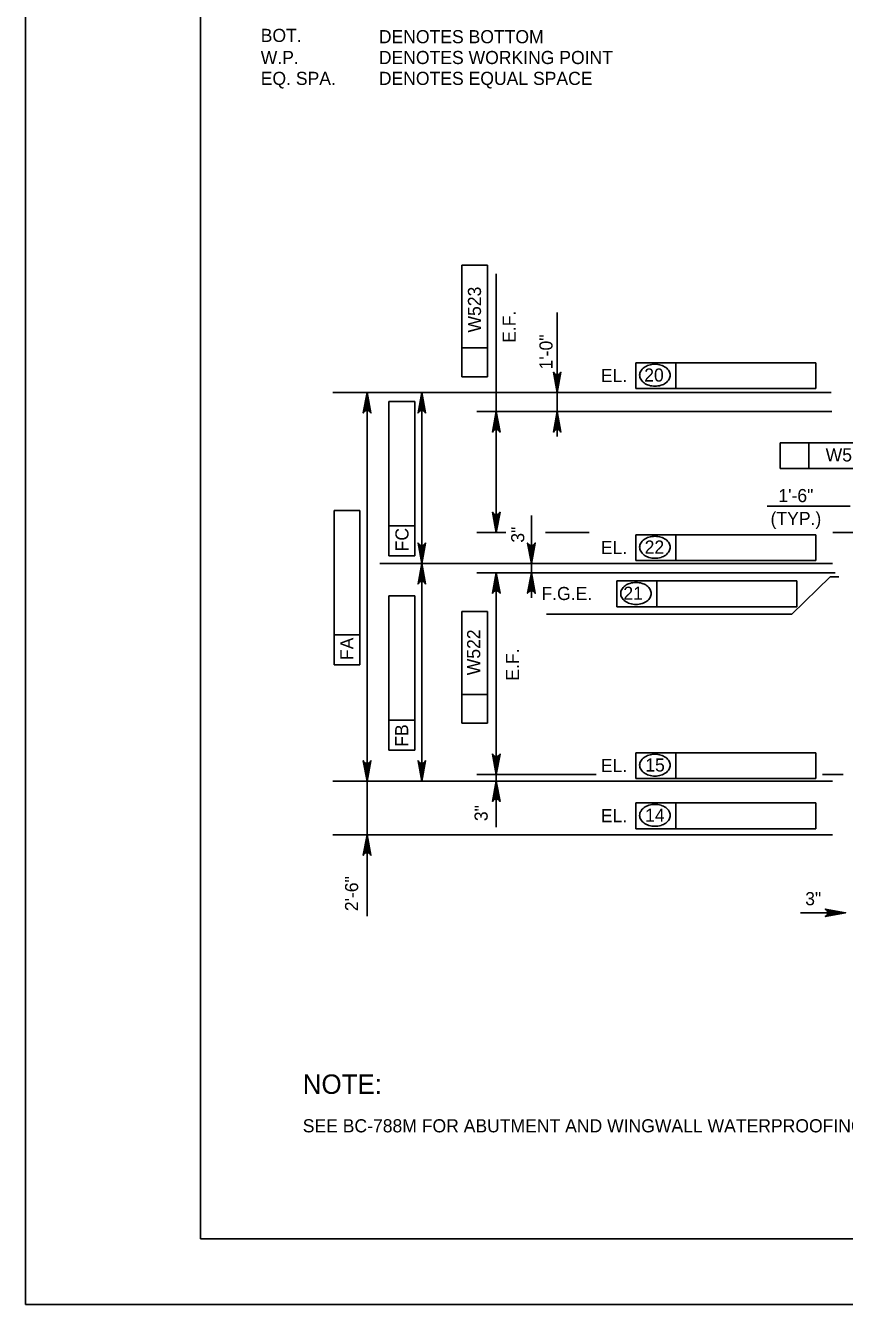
# Model space of a CAD drawing. Extents: x 638340 to 640242, y 295465 to 298435.
# Drawn here: x 638435.5 to 638622.6, y 295465.5 to 295757.7 of the extents above; entities that cross this region are included whole.
import ezdxf

# ---------------------------------------------------------------- set-up
doc = ezdxf.new("R2010")
doc.units = 0
for name, color, linetype in [('2', 7, 'Continuous'), ('4', 7, 'Continuous'), ('Level 3', 7, 'Continuous'), ('Level 4', 7, 'Continuous'), ('PLT-BNDY', 7, 'Continuous')]:
    doc.layers.add(name, color=color, linetype=linetype)

msp = doc.modelspace()

# ---------------------------------------------------------------- linework, layer by layer
at = {"layer": '2'}
for p, q in [((638475.46, 295480.46), (638475.46, 296044.46)), ((639261.46, 295480.46), (638475.46, 295480.46))]:
    msp.add_line(p, q, dxfattribs=at)
at = {"layer": 'Level 3'}
for p, q in [((638623.88, 295647.81), (638604.91, 295647.81)), ((638621.29, 295631.68), (638619.34, 295631.68))]:
    msp.add_line(p, q, dxfattribs=at)
at = {"layer": 'Level 4'}
for p, q in [((638535.12, 295677.43), (638535.12, 295702.92)), ((638535.12, 295702.92), (638541.01, 295702.92)), ((638541.01, 295702.92), (638541.01, 295677.43)), ((638542.99, 295644.76), (638542.99, 295700.9)), ((638556.93, 295663.77), (638556.93, 295692.07)), ((638541.01, 295684.01), (638535.12, 295684.01)), ((638574.91, 295680.61), (638616.04, 295680.61)), ((638574.91, 295674.71), (638574.91, 295680.61)), ((638584.06, 295674.71), (638584.06, 295680.61)), ((638616.04, 295680.61), (638616.04, 295674.71)), ((638541.01, 295677.43), (638535.12, 295677.43)), ((638619.56, 295673.8), (638505.67, 295673.8)), ((638521.01, 295673.8), (638509.06, 295673.8)), ((638538.38, 295673.8), (638521.59, 295673.8)), ((638585.32, 295673.8), (638549.56, 295673.8)), ((638616.04, 295674.71), (638574.91, 295674.71)), ((638513.48, 295587.97), (638513.48, 295670.86)), ((638518.49, 295636.5), (638518.49, 295671.73)), ((638518.49, 295671.73), (638524.38, 295671.73)), ((638524.38, 295671.73), (638524.38, 295636.5)), ((638526.01, 295637.7), (638526.01, 295670.86)), ((638619.67, 295669.45), (638538.57, 295669.45)), ((638607.86, 295662.32), (638633.35, 295662.32)), ((638607.86, 295656.43), (638607.86, 295662.32)), ((638614.44, 295656.43), (638614.44, 295662.32)), ((638633.35, 295656.43), (638607.86, 295656.43)), ((638505.97, 295611.63), (638505.97, 295646.87)), ((638505.97, 295646.87), (638511.86, 295646.87)), ((638511.86, 295646.87), (638511.86, 295611.63)), ((638524.38, 295643.33), (638518.49, 295643.33)), ((638551.05, 295626.93), (638551.05, 295645.71)), ((638545.2, 295641.81), (638538.57, 295641.81)), ((638564.23, 295641.81), (638554.23, 295641.81)), ((638574.91, 295641.3), (638616.04, 295641.3)), ((638574.91, 295635.4), (638574.91, 295641.3)), ((638584.06, 295635.4), (638584.06, 295641.3)), ((638616.04, 295641.3), (638616.04, 295635.4)), ((638635.93, 295641.81), (638619.94, 295641.81)), ((638619.84, 295634.76), (638516.41, 295634.76)), ((638524.38, 295636.5), (638518.49, 295636.5)), ((638591.72, 295634.76), (638521.59, 295634.76)), ((638585.32, 295634.76), (638521.59, 295634.76)), ((638616.04, 295635.4), (638574.91, 295635.4)), ((638526.01, 295587.97), (638526.01, 295631.81)), ((638620.44, 295632.61), (638538.57, 295632.61)), ((638619.34, 295631.68), (638610.52, 295623.18)), ((638542.99, 295585.02), (638542.99, 295629.66)), ((638570.57, 295630.75), (638611.7, 295630.75)), ((638570.57, 295624.85), (638570.57, 295630.75)), ((638579.72, 295624.85), (638579.72, 295630.75)), ((638611.7, 295630.75), (638611.7, 295624.85)), ((638518.49, 295592.11), (638518.49, 295627.34)), ((638518.49, 295627.34), (638524.38, 295627.34)), ((638524.38, 295627.34), (638524.38, 295592.11)), ((638535.12, 295598.26), (638535.12, 295623.75)), ((638535.12, 295623.75), (638541.01, 295623.75)), ((638541.01, 295623.75), (638541.01, 295598.26)), ((638610.52, 295623.18), (638554.49, 295623.18)), ((638611.7, 295624.85), (638570.57, 295624.85)), ((638511.86, 295618.47), (638505.97, 295618.47)), ((638511.86, 295611.63), (638505.97, 295611.63)), ((638541.01, 295604.84), (638535.12, 295604.84)), ((638524.38, 295598.94), (638518.49, 295598.94)), ((638541.01, 295598.26), (638535.12, 295598.26)), ((638524.38, 295592.11), (638518.49, 295592.11)), ((638574.91, 295591.5), (638616.04, 295591.5)), ((638574.91, 295585.61), (638574.91, 295591.5)), ((638584.06, 295585.61), (638584.06, 295591.5)), ((638616.04, 295591.5), (638616.04, 295585.61)), ((638619.84, 295585.02), (638505.67, 295585.02)), ((638521.01, 295585.02), (638509.06, 295585.02)), ((638513.48, 295585.02), (638513.48, 295572.74)), ((638591.72, 295585.02), (638521.59, 295585.02)), ((638525.41, 295585.02), (638585.15, 295585.02)), ((638565.84, 295586.56), (638538.57, 295586.56)), ((638616.04, 295585.61), (638574.91, 295585.61)), ((638622.31, 295586.56), (638617.55, 295586.56)), ((638542.99, 295574.47), (638542.99, 295582.07)), ((638574.91, 295580.04), (638616.04, 295580.04)), ((638574.91, 295574.15), (638574.91, 295580.04)), ((638584.06, 295574.15), (638584.06, 295580.04)), ((638616.04, 295580.04), (638616.04, 295574.15)), ((638616.04, 295574.15), (638574.91, 295574.15)), ((638546.45, 295572.74), (638505.67, 295572.74)), ((638512.89, 295572.74), (638517.9, 295572.74)), ((638619.84, 295572.74), (638546.45, 295572.74)), ((638513.48, 295569.8), (638513.48, 295554.16)), ((638616.93, 295554.93), (638612.56, 295554.93)), ((638619.88, 295554.93), (638616.93, 295554.93))]:
    msp.add_line(p, q, dxfattribs=at)
for points in [[(638556.93, 295673.8), (638556.06, 295678.46), (638556.31, 295678.1), (638556.62, 295677.91), (638556.93, 295677.86), (638557.24, 295677.91), (638557.55, 295678.1), (638557.8, 295678.46), (638556.93, 295673.8), (638557.55, 295678.1), (638557.24, 295677.91), (638556.93, 295673.8), (638556.93, 295677.86), (638556.62, 295677.91), (638556.93, 295673.8), (638556.31, 295678.1)], [(638513.48, 295673.8), (638514.36, 295669.15), (638514.11, 295669.51), (638513.8, 295669.69), (638513.48, 295669.75), (638513.17, 295669.69), (638512.86, 295669.51), (638512.61, 295669.15), (638513.48, 295673.8), (638512.86, 295669.51), (638513.17, 295669.69), (638513.48, 295673.8), (638513.48, 295669.75), (638513.8, 295669.69), (638513.48, 295673.8), (638514.11, 295669.51)], [(638526.01, 295673.8), (638526.88, 295669.15), (638526.63, 295669.51), (638526.32, 295669.69), (638526.01, 295669.75), (638525.7, 295669.69), (638525.38, 295669.51), (638525.14, 295669.15), (638526.01, 295673.8), (638525.38, 295669.51), (638525.7, 295669.69), (638526.01, 295673.8), (638526.01, 295669.75), (638526.32, 295669.69), (638526.01, 295673.8), (638526.63, 295669.51)], [(638542.99, 295669.45), (638543.87, 295664.79), (638543.62, 295665.15), (638543.31, 295665.34), (638542.99, 295665.39), (638542.68, 295665.34), (638542.37, 295665.15), (638542.12, 295664.79), (638542.99, 295669.45), (638542.37, 295665.15), (638542.68, 295665.34), (638542.99, 295669.45), (638542.99, 295665.39), (638543.31, 295665.34), (638542.99, 295669.45), (638543.62, 295665.15)], [(638556.93, 295669.45), (638557.8, 295664.79), (638557.55, 295665.15), (638557.24, 295665.34), (638556.93, 295665.39), (638556.62, 295665.34), (638556.31, 295665.15), (638556.06, 295664.79), (638556.93, 295669.45), (638556.31, 295665.15), (638556.62, 295665.34), (638556.93, 295669.45), (638556.93, 295665.39), (638557.24, 295665.34), (638556.93, 295669.45), (638557.55, 295665.15)], [(638542.99, 295641.81), (638542.12, 295646.47), (638542.37, 295646.11), (638542.68, 295645.92), (638542.99, 295645.87), (638543.31, 295645.92), (638543.62, 295646.11), (638543.87, 295646.47), (638542.99, 295641.81), (638543.62, 295646.11), (638543.31, 295645.92), (638542.99, 295641.81), (638542.99, 295645.87), (638542.68, 295645.92), (638542.99, 295641.81), (638542.37, 295646.11)], [(638526.01, 295634.76), (638525.14, 295639.41), (638525.38, 295639.05), (638525.7, 295638.86), (638526.01, 295638.81), (638526.32, 295638.86), (638526.63, 295639.05), (638526.88, 295639.41), (638526.01, 295634.76), (638526.63, 295639.05), (638526.32, 295638.86), (638526.01, 295634.76), (638526.01, 295638.81), (638525.7, 295638.86), (638526.01, 295634.76), (638525.38, 295639.05)], [(638551.05, 295634.76), (638550.18, 295639.41), (638550.43, 295639.05), (638550.74, 295638.86), (638551.05, 295638.81), (638551.36, 295638.86), (638551.68, 295639.05), (638551.92, 295639.41), (638551.05, 295634.76), (638551.68, 295639.05), (638551.36, 295638.86), (638551.05, 295634.76), (638551.05, 295638.81), (638550.74, 295638.86), (638551.05, 295634.76), (638550.43, 295639.05)], [(638526.01, 295634.76), (638526.88, 295630.1), (638526.63, 295630.46), (638526.32, 295630.65), (638526.01, 295630.7), (638525.7, 295630.65), (638525.38, 295630.46), (638525.14, 295630.1), (638526.01, 295634.76), (638525.38, 295630.46), (638525.7, 295630.65), (638526.01, 295634.76), (638526.01, 295630.7), (638526.32, 295630.65), (638526.01, 295634.76), (638526.63, 295630.46)], [(638542.99, 295632.61), (638543.87, 295627.95), (638543.62, 295628.31), (638543.31, 295628.5), (638542.99, 295628.55), (638542.68, 295628.5), (638542.37, 295628.31), (638542.12, 295627.95), (638542.99, 295632.61), (638542.37, 295628.31), (638542.68, 295628.5), (638542.99, 295632.61), (638542.99, 295628.55), (638543.31, 295628.5), (638542.99, 295632.61), (638543.62, 295628.31)], [(638551.05, 295632.61), (638551.92, 295627.95), (638551.68, 295628.31), (638551.36, 295628.5), (638551.05, 295628.55), (638550.74, 295628.5), (638550.43, 295628.31), (638550.18, 295627.95), (638551.05, 295632.61), (638550.43, 295628.31), (638550.74, 295628.5), (638551.05, 295632.61), (638551.05, 295628.55), (638551.36, 295628.5), (638551.05, 295632.61), (638551.68, 295628.31)], [(638542.99, 295586.56), (638542.12, 295591.21), (638542.37, 295590.85), (638542.68, 295590.67), (638542.99, 295590.61), (638543.31, 295590.67), (638543.62, 295590.85), (638543.87, 295591.21), (638542.99, 295586.56), (638543.62, 295590.85), (638543.31, 295590.67), (638542.99, 295586.56), (638542.99, 295590.61), (638542.68, 295590.67), (638542.99, 295586.56), (638542.37, 295590.85)], [(638513.48, 295585.02), (638512.61, 295589.67), (638512.86, 295589.31), (638513.17, 295589.13), (638513.48, 295589.08), (638513.8, 295589.13), (638514.11, 295589.31), (638514.36, 295589.67), (638513.48, 295585.02), (638514.11, 295589.31), (638513.8, 295589.13), (638513.48, 295585.02), (638513.48, 295589.08), (638513.17, 295589.13), (638513.48, 295585.02), (638512.86, 295589.31)], [(638526.01, 295585.02), (638525.14, 295589.67), (638525.38, 295589.31), (638525.7, 295589.13), (638526.01, 295589.08), (638526.32, 295589.13), (638526.63, 295589.31), (638526.88, 295589.67), (638526.01, 295585.02), (638526.63, 295589.31), (638526.32, 295589.13), (638526.01, 295585.02), (638526.01, 295589.08), (638525.7, 295589.13), (638526.01, 295585.02), (638525.38, 295589.31)], [(638542.99, 295585.02), (638543.87, 295580.37), (638543.62, 295580.73), (638543.31, 295580.91), (638542.99, 295580.97), (638542.68, 295580.91), (638542.37, 295580.73), (638542.12, 295580.37), (638542.99, 295585.02), (638542.37, 295580.73), (638542.68, 295580.91), (638542.99, 295585.02), (638542.99, 295580.97), (638543.31, 295580.91), (638542.99, 295585.02), (638543.62, 295580.73)], [(638513.48, 295572.74), (638514.36, 295568.09), (638514.11, 295568.45), (638513.8, 295568.63), (638513.48, 295568.69), (638513.17, 295568.63), (638512.86, 295568.45), (638512.61, 295568.09), (638513.48, 295572.74), (638512.86, 295568.45), (638513.17, 295568.63), (638513.48, 295572.74), (638513.48, 295568.69), (638513.8, 295568.63), (638513.48, 295572.74), (638514.11, 295568.45)], [(638622.83, 295554.93), (638618.17, 295554.06), (638618.53, 295554.31), (638618.72, 295554.62), (638618.77, 295554.93), (638618.72, 295555.24), (638618.53, 295555.56), (638618.17, 295555.8), (638622.83, 295554.93), (638618.53, 295555.56), (638618.72, 295555.24), (638622.83, 295554.93), (638618.77, 295554.93), (638618.72, 295554.62), (638622.83, 295554.93), (638618.53, 295554.31)]]:
    msp.add_lwpolyline(points, dxfattribs=at)
for points in [[(638556.44, 295676.75), (638557.42, 295676.75), (638556.93, 295673.8)], [(638512.99, 295670.86), (638513.97, 295670.86), (638513.48, 295673.8)], [(638525.52, 295670.86), (638526.5, 295670.86), (638526.01, 295673.8)], [(638542.5, 295666.5), (638543.49, 295666.5), (638542.99, 295669.45)], [(638556.44, 295666.5), (638557.42, 295666.5), (638556.93, 295669.45)], [(638542.5, 295644.76), (638543.49, 295644.76), (638542.99, 295641.81)], [(638525.52, 295637.7), (638526.5, 295637.7), (638526.01, 295634.76)], [(638550.56, 295637.7), (638551.54, 295637.7), (638551.05, 295634.76)], [(638525.52, 295631.81), (638526.5, 295631.81), (638526.01, 295634.76)], [(638542.5, 295629.66), (638543.49, 295629.66), (638542.99, 295632.61)], [(638550.56, 295629.66), (638551.54, 295629.66), (638551.05, 295632.61)], [(638512.99, 295587.97), (638513.97, 295587.97), (638513.48, 295585.02)], [(638525.52, 295587.97), (638526.5, 295587.97), (638526.01, 295585.02)], [(638542.5, 295589.5), (638543.49, 295589.5), (638542.99, 295586.56)], [(638542.5, 295582.07), (638543.49, 295582.07), (638542.99, 295585.02)], [(638512.99, 295569.8), (638513.97, 295569.8), (638513.48, 295572.74)], [(638619.88, 295555.42), (638619.88, 295554.44), (638622.83, 295554.93)]]:
    msp.add_lwpolyline(points, close=True, dxfattribs=at)
for centre, radius, start, end in [((638577.6, 295677.76), 1.82, 149.9767, 180), ((638578.41, 295677.3), 2.75, 125.6316, 149.9767), ((638578.93, 295676.57), 3.65, 106.5358, 125.6316), ((638579.27, 295675.41), 4.86, 90, 106.5358), ((638579.27, 295675.41), 4.86, 73.4642, 90), ((638579.62, 295676.57), 3.65, 54.3684, 73.4642), ((638580.14, 295677.3), 2.75, 30.0233, 54.3684), ((638580.95, 295677.76), 1.82, 0, 30.0233), ((638577.6, 295677.76), 1.82, 180, 210.0233), ((638578.41, 295678.23), 2.75, 210.0233, 234.3684), ((638578.93, 295678.96), 3.65, 234.3684, 253.4642), ((638579.27, 295680.12), 4.86, 253.4642, 270), ((638579.27, 295680.12), 4.86, 270, 286.5358), ((638579.62, 295678.96), 3.65, 286.5358, 305.6316), ((638580.14, 295678.23), 2.75, 305.6316, 329.9767), ((638580.95, 295677.76), 1.82, 329.9767, 0), ((638578.41, 295637.99), 2.75, 125.6316, 149.9767), ((638578.93, 295637.26), 3.65, 106.5358, 125.6316), ((638579.27, 295636.1), 4.86, 90, 106.5358), ((638579.27, 295636.1), 4.86, 73.4642, 90), ((638579.62, 295637.26), 3.65, 54.3684, 73.4642), ((638580.14, 295637.99), 2.75, 30.0233, 54.3684), ((638577.6, 295638.46), 1.82, 149.9767, 180), ((638577.6, 295638.46), 1.82, 180, 210.0233), ((638578.41, 295638.92), 2.75, 210.0233, 234.3684), ((638580.14, 295638.92), 2.75, 305.6316, 329.9767), ((638580.95, 295638.46), 1.82, 0, 30.0233), ((638580.95, 295638.46), 1.82, 329.9767, 0), ((638578.93, 295639.65), 3.65, 234.3684, 253.4642), ((638579.27, 295640.81), 4.86, 253.4642, 270), ((638579.27, 295640.81), 4.86, 270, 286.5358), ((638579.62, 295639.65), 3.65, 286.5358, 305.6316), ((638573.27, 295627.91), 1.82, 149.9767, 180), ((638574.07, 295627.44), 2.75, 125.6316, 149.9767), ((638574.59, 295626.71), 3.65, 106.5358, 125.6316), ((638574.94, 295625.55), 4.86, 90, 106.5358), ((638574.94, 295625.55), 4.86, 73.4642, 90), ((638575.28, 295626.71), 3.65, 54.3684, 73.4642), ((638575.81, 295627.44), 2.75, 30.0233, 54.3684), ((638576.61, 295627.91), 1.82, 0, 30.0233), ((638573.27, 295627.91), 1.82, 180, 210.0233), ((638574.07, 295628.37), 2.75, 210.0233, 234.3684), ((638574.59, 295629.11), 3.65, 234.3684, 253.4642), ((638574.94, 295630.26), 4.86, 253.4642, 270), ((638574.94, 295630.26), 4.86, 270, 286.5358), ((638575.28, 295629.11), 3.65, 286.5358, 305.6316), ((638575.81, 295628.37), 2.75, 305.6316, 329.9767), ((638576.61, 295627.91), 1.82, 329.9767, 0), ((638578.41, 295588.2), 2.75, 125.6316, 149.9767), ((638578.93, 295587.47), 3.65, 106.5358, 125.6316), ((638579.27, 295586.31), 4.86, 90, 106.5358), ((638579.27, 295586.31), 4.86, 73.4642, 90), ((638579.62, 295587.47), 3.65, 54.3684, 73.4642), ((638580.14, 295588.2), 2.75, 30.0233, 54.3684), ((638577.6, 295588.66), 1.82, 149.9767, 180), ((638577.6, 295588.66), 1.82, 180, 210.0233), ((638578.41, 295589.13), 2.75, 210.0233, 234.3684), ((638580.14, 295589.13), 2.75, 305.6316, 329.9767), ((638580.95, 295588.66), 1.82, 0, 30.0233), ((638580.95, 295588.66), 1.82, 329.9767, 0), ((638578.93, 295589.86), 3.65, 234.3684, 253.4642), ((638579.27, 295591.02), 4.86, 253.4642, 270), ((638579.27, 295591.02), 4.86, 270, 286.5358), ((638579.62, 295589.86), 3.65, 286.5358, 305.6316), ((638578.41, 295576.73), 2.75, 125.6316, 149.9767), ((638578.93, 295576), 3.65, 106.5358, 125.6316), ((638579.27, 295574.84), 4.86, 90, 106.5358), ((638579.27, 295574.84), 4.86, 73.4642, 90), ((638579.62, 295576), 3.65, 54.3684, 73.4642), ((638580.14, 295576.73), 2.75, 30.0233, 54.3684), ((638577.6, 295577.2), 1.82, 149.9767, 180), ((638577.6, 295577.2), 1.82, 180, 210.0233), ((638578.41, 295577.66), 2.75, 210.0233, 234.3684), ((638580.14, 295577.66), 2.75, 305.6316, 329.9767), ((638580.95, 295577.2), 1.82, 0, 30.0233), ((638580.95, 295577.2), 1.82, 329.9767, 0), ((638578.93, 295578.4), 3.65, 234.3684, 253.4642), ((638579.27, 295579.56), 4.86, 253.4642, 270), ((638579.27, 295579.56), 4.86, 270, 286.5358), ((638579.62, 295578.4), 3.65, 286.5358, 305.6316)]:
    msp.add_arc(centre, radius, start, end, dxfattribs=at)
at = {"layer": 'PLT-BNDY'}
msp.add_lwpolyline([(638435.46, 296059.46), (639276.46, 296059.46), (639276.46, 295465.46), (638435.46, 295465.46)], close=True, dxfattribs=at)

# ---------------------------------------------------------------- texts
at = {"layer": '2'}
msp.add_text('SEE BC-788M FOR ABUTMENT AND WINGWALL WATERPROOFING DETAIL.', height=3.0001, dxfattribs=at).set_placement((638498.79, 295504.77))
at = {"layer": '4'}
msp.add_text('NOTE:', height=4.429, dxfattribs=at).set_placement((638498.79, 295513.57))
at = {"layer": 'Level 3'}
for s, p in [('1\'-6"', (638607.48, 295648.77)), ('(TYP.)', (638605.69, 295643.53))]:
    msp.add_text(s, height=3, dxfattribs=at).set_placement(p)
at = {"layer": 'Level 4'}
for s, height, p in [('BOT.', 3, (638489.19, 295753.91)), ('DENOTES BOTTOM', 3.0001, (638516.18, 295753.62)), ('W.P.', 3, (638489.19, 295748.86)), ('DENOTES WORKING POINT', 3.0001, (638516.18, 295748.86)), ('EQ. SPA.', 3, (638489.19, 295744.09)), ('DENOTES EQUAL SPACE', 3.0001, (638516.18, 295744.09)), ('EL.', 3, (638566.9, 295676.19)), ('20', 3, (638576.82, 295676.31)), ('W524', 3, (638618.28, 295658.06)), ('EL.', 3, (638566.9, 295636.88)), ('22', 3, (638576.92, 295637)), ('F.G.E.', 3, (638553.34, 295626.39)), ('21', 3, (638572.06, 295626.45)), ('EL.', 3, (638566.9, 295587.09)), ('15', 3, (638577.06, 295587.21)), ('14', 3, (638577.03, 295575.74)), ('EL.', 3, (638566.9, 295575.63)), ('3"', 3, (638613.61, 295556.67))]:
    msp.add_text(s, height=height, dxfattribs=at).set_placement(p)
for s, p in [('W523', (638539.53, 295687.52)), ('E.F.', (638547.44, 295685.16)), ('1\'-0"', (638555.87, 295679.08)), ('3"', (638549.42, 295639.5)), ('FC', (638522.96, 295637.52)), ('FA', (638510.38, 295612.69)), ('W522', (638539.34, 295609.21)), ('E.F.', (638548.21, 295607.96)), ('FB', (638522.9, 295592.88)), ('3"', (638541.05, 295575.88)), ('2\'-6"', (638511.45, 295555.31))]:
    msp.add_text(s, height=3, rotation=90, dxfattribs=at).set_placement(p)

doc.saveas('drawing.dxf')
